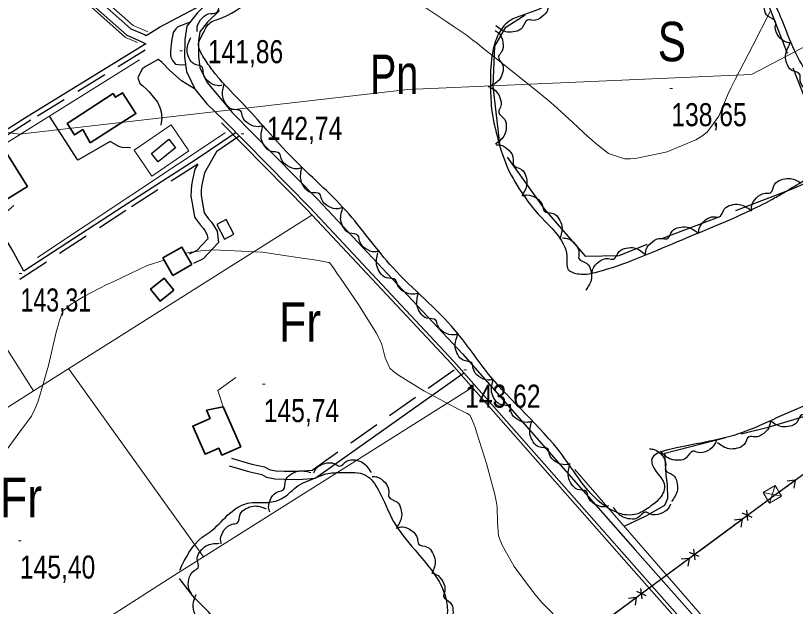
# Model space of a CAD drawing. Extents: x 487425 to 492029, y 4383576 to 4386788.
# Drawn here: x 490246.9 to 490543.1, y 4384620.9 to 4384845.1 of the extents above; entities that cross this region are included whole.
import ezdxf
from ezdxf.enums import TextEntityAlignment as Align

# ---------------------------------------------------------------- set-up
doc = ezdxf.new("R2010")
doc.units = 0
doc.header["$LTSCALE"] = 4
doc.linetypes.add('LONG_DASHED', pattern=[7.5, 6, -1.5])
doc.linetypes.add('MEDIUM_DASHED', pattern=[4.5, 3, -1.5])
for name, color, linetype, lineweight in [('21', 7, 'Continuous', 25), ('24', 7, 'Continuous', 13), ('25', 7, 'LONG_DASHED', 25), ('27', 7, 'Continuous', 25), ('36', 7, 'Continuous', 25), ('38', 7, 'Continuous', 25), ('43', 7, 'Continuous', 25), ('47', 7, 'Continuous', 35), ('51', 7, 'Continuous', 13), ('7', 7, 'Continuous', 13), ('9', 7, 'Continuous', 13)]:
    doc.layers.add(name, color=color, linetype=linetype, lineweight=lineweight)
doc.layers.add('31', color=7, linetype='Continuous')

msp = doc.modelspace()

# ---------------------------------------------------------------- linework, layer by layer
at = {"layer": '21'}
for points in [[(490307.67, 4384794.91), (490301.08, 4384789.58), (490298.44, 4384792.84), (490305.03, 4384798.17)], [(490323.32, 4384765.84), (490326.21, 4384760.3), (490329.76, 4384762.15), (490326.87, 4384767.69)]]:
    msp.add_lwpolyline(points, close=True, dxfattribs=at)
at = {"layer": '24'}
msp.add_lwpolyline([(488954.49, 4384817.11), (489198.5, 4384851.16), (489357.39, 4384873.86), (489601.4, 4384907.91), (489794.34, 4384879.53), (490083.75, 4384822.79), (490248.31, 4384800.09), (490395.85, 4384817.11), (490526.37, 4384822.79), (490764.71, 4384947.63), (491088.16, 4385117.87), (491252.72, 4385202.99), (491256.7, 4385199.2)], dxfattribs=at)
at = {"layer": '25'}
for points in [[(490531.21, 4384853.24), (490556.65, 4384787.93), (490552.67, 4384784.19), (490542.68, 4384779.65), (490484.43, 4384757.33), (490475.95, 4384753.91), (490463.42, 4384753.65), (490447.73, 4384771.84), (490430.93, 4384795.28), (490428.23, 4384818.31), (490428.88, 4384833.53), (490433.1, 4384840.72), (490440.38, 4384845.42)], [(490478, 4384651.36), (490486.07, 4384655.13), (490493.43, 4384659.31), (490494.64, 4384661.93), (490494.43, 4384667.03), (490493.99, 4384670.78), (490493.42, 4384679.03), (490532.66, 4384688.96), (490551.05, 4384694.45), (490564.92, 4384694.63), (490568.66, 4384691.4), (490602.54, 4384688.97), (490619.95, 4384692.74), (490646.59, 4384699.86), (490655.34, 4384692.33), (490665.51, 4384685.48), (490685.57, 4384672.9), (490695.89, 4384662.14), (490705.37, 4384651.02), (490719.6, 4384645.43), (490726.35, 4384639.83)]]:
    msp.add_lwpolyline(points, dxfattribs=at)
at = {"layer": '27'}
for points in [[(490617.37, 4384698.42), (490601.81, 4384693.62), (490591.76, 4384693.65), (490581.71, 4384693.68), (490576.91, 4384694.3), (490571.22, 4384695.74), (490565.38, 4384696.95), (490561.4, 4384697.79), (490559.68, 4384698.32), (490552.49, 4384698.94), (490550.31, 4384698.35), (490522.61, 4384686.74), (490495.9, 4384680.59), (490488.46, 4384676.27), (490488.9, 4384674.24), (490493.38, 4384666.5), (490491.11, 4384661.41), (490488.03, 4384658.87), (490483.15, 4384656.04), (490478.87, 4384655.6), (490473.86, 4384657.12), (490454.42, 4384678.39), (490426.55, 4384709.07), (490413.85, 4384725.6), (490390.23, 4384749.37), (490372.38, 4384771.02), (490352.04, 4384791.1), (490332.69, 4384812.23), (490324.39, 4384821.02), (490321.78, 4384824.26), (490318.42, 4384829.14), (490316.41, 4384834.54), (490317.92, 4384838.06), (490319.65, 4384841.28), (490321.46, 4384842.85), (490323.86, 4384843.74), (490336.48, 4384851.13), (490360.44, 4384865.6), (490386.65, 4384879.1), (490416.32, 4384897.68), (490420.3, 4384899.69), (490426.01, 4384902.52), (490429.62, 4384904.53), (490434.65, 4384907.74), (490437.65, 4384908.93), (490441.55, 4384910.42), (490446.72, 4384906.66), (490453, 4384903.04), (490456.45, 4384900.25), (490467.95, 4384887.4), (490473.91, 4384874.26), (490476.44, 4384868.85), (490475.9, 4384861.13), (490472.06, 4384857.47), (490463.66, 4384855.77), (490455.7, 4384853.84), (490449.32, 4384849.44), (490438.51, 4384844.97), (490434.3, 4384842.96), (490429.94, 4384837.43), (490427.66, 4384828.43), (490427.25, 4384816.89), (490427.97, 4384807.51), (490429.3, 4384801.21), (490433.76, 4384787.33), (490439.88, 4384776.81), (490445.4, 4384769.75), (490455.04, 4384758.25), (490456.23, 4384753.97), (490456.81, 4384748.79), (490460.93, 4384747.06), (490467.91, 4384747.86), (490498.23, 4384759.32), (490526.16, 4384771.3), (490535.17, 4384775.92), (490539.68, 4384778.53), (490555.38, 4384788.38), (490560.34, 4384793.09), (490556.85, 4384802.33), (490547.98, 4384822.07), (490542.69, 4384831.84), (490537.93, 4384843.62), (490531.01, 4384861.41), (490527.97, 4384873.04), (490519.06, 4384879.07), (490516.75, 4384882.98), (490514.9, 4384889.28), (490519.37, 4384907.19), (490528.34, 4384921.18), (490538.42, 4384933.3), (490552.62, 4384941.58)], [(490541.42, 4384834.71), (490539.67, 4384834.99), (490536.67, 4384837.32), (490535.43, 4384840.79), (490535.56, 4384842.84), (490532.65, 4384844.88), (490531.29, 4384847.53), (490531.16, 4384850.56), (490533.52, 4384854.92)], [(490315.89, 4384839.12), (490315.9, 4384840.89), (490317.75, 4384844.21), (490321, 4384845.96), (490323.04, 4384846.14), (490324.61, 4384849.33), (490327.03, 4384851.08), (490330, 4384851.67), (490334.67, 4384850)], [(490449.34, 4384849.42), (490449.09, 4384847.66), (490446.81, 4384844.63), (490443.36, 4384843.33), (490441.31, 4384843.43), (490439.32, 4384840.48), (490436.68, 4384839.07), (490433.67, 4384838.89), (490429.27, 4384841.18)], [(490429.06, 4384839.5), (490430.46, 4384838.42), (490431.98, 4384834.94), (490431.41, 4384831.29), (490430.31, 4384829.55), (490431.9, 4384826.37), (490431.82, 4384823.39), (490430.49, 4384820.67), (490426.33, 4384817.97)], [(490325.23, 4384818.61), (490323.46, 4384818.54), (490320.06, 4384820.22), (490318.15, 4384823.38), (490317.87, 4384825.41), (490314.6, 4384826.83), (490312.74, 4384829.16), (490312.01, 4384832.09), (490313.45, 4384836.84)], [(490551.61, 4384815.56), (490549.83, 4384815.6), (490546.55, 4384817.5), (490544.85, 4384820.78), (490544.71, 4384822.83), (490541.55, 4384824.46), (490539.84, 4384826.9), (490539.3, 4384829.88), (490541.06, 4384834.52)], [(490340.83, 4384803.33), (490339.1, 4384802.96), (490335.47, 4384804.06), (490333.05, 4384806.86), (490332.44, 4384808.81), (490328.99, 4384809.67), (490326.76, 4384811.66), (490325.55, 4384814.43), (490326.19, 4384819.35)], [(490426.88, 4384817.87), (490428.5, 4384817.14), (490430.77, 4384814.1), (490431.04, 4384810.42), (490430.37, 4384808.48), (490432.64, 4384805.74), (490433.25, 4384802.82), (490432.57, 4384799.87), (490429.14, 4384796.29)], [(490355.49, 4384787.33), (490353.76, 4384786.96), (490350.12, 4384788.06), (490347.71, 4384790.85), (490347.1, 4384792.81), (490343.64, 4384793.66), (490341.42, 4384795.65), (490340.21, 4384798.42), (490340.84, 4384803.34)], [(490429.37, 4384796.04), (490431.14, 4384795.92), (490434.34, 4384793.89), (490435.9, 4384790.54), (490435.96, 4384788.49), (490439.06, 4384786.73), (490440.66, 4384784.22), (490441.07, 4384781.22), (490439.13, 4384776.66)], [(490371.12, 4384772.26), (490369.4, 4384771.8), (490365.72, 4384772.71), (490363.16, 4384775.37), (490362.45, 4384777.3), (490358.96, 4384777.97), (490356.63, 4384779.83), (490355.28, 4384782.54), (490355.65, 4384787.48)], [(490526.37, 4384770.9), (490526.4, 4384772.68), (490528.27, 4384775.98), (490531.53, 4384777.71), (490533.57, 4384777.88), (490535.17, 4384781.05), (490537.6, 4384782.79), (490540.57, 4384783.35), (490545.23, 4384781.65)], [(490439.36, 4384776.7), (490441.11, 4384777.03), (490444.71, 4384775.84), (490447.05, 4384772.98), (490447.61, 4384771), (490451.04, 4384770.06), (490453.21, 4384768.01), (490454.35, 4384765.21), (490453.58, 4384760.31)], [(490506.31, 4384762.54), (490506.51, 4384764.3), (490508.71, 4384767.39), (490512.13, 4384768.78), (490514.18, 4384768.74), (490516.1, 4384771.73), (490518.69, 4384773.21), (490521.71, 4384773.47), (490526.16, 4384771.29)], [(490385.15, 4384755.72), (490383.4, 4384755.43), (490379.82, 4384756.69), (490377.54, 4384759.6), (490377.02, 4384761.58), (490373.61, 4384762.59), (490371.47, 4384764.68), (490370.39, 4384767.5), (490371.25, 4384772.39)], [(490486.13, 4384754.55), (490486.4, 4384756.31), (490488.73, 4384759.31), (490492.2, 4384760.56), (490494.25, 4384760.43), (490496.28, 4384763.35), (490498.93, 4384764.71), (490501.96, 4384764.85), (490506.32, 4384762.49)], [(490454.56, 4384760.74), (490456.33, 4384760.55), (490459.44, 4384758.37), (490460.86, 4384754.96), (490460.82, 4384752.91), (490463.84, 4384751.02), (490465.33, 4384748.43), (490465.61, 4384745.42), (490463.47, 4384740.95)], [(490465.76, 4384747.08), (490466.08, 4384748.82), (490468.48, 4384751.76), (490471.99, 4384752.91), (490474.04, 4384752.73), (490476.15, 4384755.59), (490478.84, 4384756.88), (490481.86, 4384756.94), (490486.16, 4384754.46)], [(490399.83, 4384739.78), (490398.11, 4384739.34), (490394.44, 4384740.27), (490391.9, 4384742.95), (490391.2, 4384744.88), (490387.71, 4384745.58), (490385.4, 4384747.47), (490384.07, 4384750.18), (490384.48, 4384755.12)], [(490415.08, 4384724.35), (490413.36, 4384723.92), (490409.69, 4384724.88), (490407.18, 4384727.58), (490406.49, 4384729.52), (490403.01, 4384730.24), (490400.71, 4384732.15), (490399.4, 4384734.87), (490399.86, 4384739.81)], [(490428.15, 4384707.01), (490426.39, 4384706.78), (490422.86, 4384708.16), (490420.68, 4384711.15), (490420.23, 4384713.15), (490416.86, 4384714.28), (490414.8, 4384716.44), (490413.82, 4384719.3), (490414.85, 4384724.15)], [(490442.89, 4384691.07), (490441.15, 4384690.7), (490437.52, 4384691.81), (490435.12, 4384694.62), (490434.52, 4384696.58), (490431.07, 4384697.45), (490428.85, 4384699.45), (490427.66, 4384702.23), (490428.31, 4384707.14)], [(490553.53, 4384699.7), (490553.29, 4384697.95), (490551.04, 4384694.89), (490547.6, 4384693.56), (490545.55, 4384693.64), (490543.58, 4384690.68), (490540.96, 4384689.25), (490537.94, 4384689.05), (490533.52, 4384691.3)], [(490457.49, 4384675.01), (490455.75, 4384674.65), (490452.12, 4384675.76), (490449.72, 4384678.56), (490449.11, 4384680.52), (490445.67, 4384681.39), (490443.45, 4384683.38), (490442.25, 4384686.16), (490442.9, 4384691.07)], [(490533.52, 4384691.3), (490533.28, 4384689.54), (490531.02, 4384686.49), (490527.58, 4384685.17), (490525.52, 4384685.26), (490523.55, 4384682.3), (490520.93, 4384680.88), (490517.91, 4384680.68), (490513.5, 4384682.94)], [(490513.07, 4384684.23), (490512.51, 4384682.54), (490509.72, 4384679.97), (490506.09, 4384679.31), (490504.09, 4384679.78), (490501.6, 4384677.24), (490498.76, 4384676.33), (490495.75, 4384676.7), (490491.84, 4384679.74)], [(490487.69, 4384680.68), (490489.45, 4384680.43), (490492.48, 4384678.17), (490493.8, 4384674.71), (490493.7, 4384672.66), (490496.65, 4384670.68), (490498.06, 4384668.04), (490498.25, 4384665.03), (490495.97, 4384660.63)], [(490360.17, 4384671.63), (490361.06, 4384673.16), (490364.32, 4384675.12), (490368.01, 4384675.02), (490369.87, 4384674.16), (490372.82, 4384676.14), (490375.79, 4384676.45), (490378.65, 4384675.48), (490381.87, 4384671.7)], [(490343.4, 4384656.63), (490342.99, 4384658.36), (490343.98, 4384662.02), (490346.7, 4384664.51), (490348.64, 4384665.18), (490349.4, 4384668.65), (490351.32, 4384670.94), (490354.06, 4384672.22), (490358.99, 4384671.73)], [(490472.13, 4384659), (490470.4, 4384658.62), (490466.76, 4384659.71), (490464.34, 4384662.49), (490463.72, 4384664.45), (490460.27, 4384665.29), (490458.03, 4384667.28), (490456.82, 4384670.04), (490457.43, 4384674.96)], [(490309.21, 4384634.6), (490317.79, 4384647.09), (490320.8, 4384649.18), (490327.41, 4384655.46), (490334.93, 4384660.01), (490338.83, 4384660.37), (490344.15, 4384660.51), (490349.63, 4384662.89), (490354.14, 4384666.63), (490361.42, 4384669.9), (490364.73, 4384671.17), (490371.1, 4384671.67), (490379.8, 4384670.67), (490384.73, 4384664.96), (490390.47, 4384653.09), (490398.46, 4384642.35), (490410.25, 4384624.02), (490410.83, 4384618.17), (490394.73, 4384598.72), (490383.61, 4384592.08), (490376.38, 4384581.23), (490375.3, 4384571.94), (490373.78, 4384566.54), (490369.42, 4384563.33), (490364.85, 4384563.27), (490360.28, 4384565.46), (490349.9, 4384579.66), (490334.29, 4384599.5), (490320.7, 4384618.22), (490315.92, 4384623.03), (490309.12, 4384631.52)], [(490382.33, 4384670.18), (490384.1, 4384670), (490387.22, 4384667.85), (490388.66, 4384664.45), (490388.65, 4384662.4), (490391.68, 4384660.53), (490393.19, 4384657.96), (490393.49, 4384654.95), (490391.39, 4384650.46)], [(490324.99, 4384644.59), (490324.75, 4384646.35), (490326.13, 4384649.89), (490329.1, 4384652.07), (490331.1, 4384652.54), (490332.22, 4384655.91), (490334.37, 4384657.98), (490337.23, 4384658.97), (490342.08, 4384657.96)], [(490495.64, 4384659.69), (490494.83, 4384658.12), (490491.69, 4384655.99), (490487.99, 4384655.89), (490486.09, 4384656.66), (490483.25, 4384654.52), (490480.29, 4384654.05), (490477.39, 4384654.87), (490473.98, 4384658.46)], [(490392.08, 4384650.85), (490393.84, 4384651.05), (490397.35, 4384649.61), (490399.48, 4384646.59), (490399.9, 4384644.58), (490403.25, 4384643.4), (490405.28, 4384641.2), (490406.21, 4384638.33), (490405.1, 4384633.49)], [(490313.72, 4384625.81), (490312.8, 4384627.34), (490312.68, 4384631.13), (490314.54, 4384634.32), (490316.2, 4384635.53), (490315.9, 4384639.07), (490317.06, 4384641.82), (490319.29, 4384643.85), (490324.15, 4384644.84)], [(490404.83, 4384633.57), (490406.53, 4384633.04), (490409.15, 4384630.3), (490409.88, 4384626.68), (490409.46, 4384624.68), (490412.05, 4384622.24), (490413.01, 4384619.41), (490412.7, 4384616.4), (490409.73, 4384612.43)], [(490328.26, 4384607.86), (490326.49, 4384607.69), (490323, 4384609.18), (490320.92, 4384612.22), (490320.52, 4384614.24), (490317.19, 4384615.47), (490315.19, 4384617.69), (490314.3, 4384620.58), (490315.48, 4384625.4)]]:
    msp.add_spline(points, degree=3, dxfattribs=at)
at = {"layer": '36'}
for points in [[(490320.75, 4384850.81), (490315.86, 4384846.11), (490311.96, 4384841.17), (490311.11, 4384835.98), (490311.09, 4384829.32), (490311.85, 4384823.86), (490315.09, 4384817.04), (490319.53, 4384811.61), (490326.04, 4384805.35)], [(490324.37, 4384847.05), (490319.74, 4384842.6), (490316.89, 4384838.99), (490316.33, 4384835.55), (490316.31, 4384829.67), (490316.91, 4384825.38), (490319.54, 4384819.86), (490323.4, 4384815.14), (490329.15, 4384808.37)], [(490329.15, 4384808.37), (490361.7, 4384775.33), (490416.6, 4384716.72), (490482.23, 4384642.36), (490522.57, 4384596.73), (490525, 4384593.45)], [(490326.04, 4384805.35), (490358.58, 4384772.33), (490413.39, 4384713.81), (490478.99, 4384639.49), (490519.21, 4384594.01), (490520.6, 4384592.13)]]:
    msp.add_lwpolyline(points, dxfattribs=at)
at = {"layer": '38', "linetype": 'MEDIUM_DASHED'}
msp.add_line((490323.29, 4384793.64), (490331.8, 4384799.51), dxfattribs=at)
at = {"layer": '38'}
for points in [[(490232.14, 4384890.21), (490248.67, 4384874.4), (490274.12, 4384851.06), (490289.1, 4384837.67), (490294.57, 4384835.34), (490296.35, 4384834.35)], [(490276.07, 4384853.17), (490290.66, 4384840.14), (490295.88, 4384837.91), (490296.44, 4384837.58)], [(490296.44, 4384837.58), (490301.58, 4384840.74), (490310.67, 4384845.51), (490320.75, 4384850.81)], [(490313.13, 4384842.65), (490308.48, 4384840.87), (490307.73, 4384840.12), (490306.67, 4384838.7), (490306.14, 4384835.25), (490305.75, 4384831.73), (490305.67, 4384830), (490305.82, 4384829.33), (490306.49, 4384828.05), (490307.61, 4384826.7), (490309.71, 4384826.39), (490311.47, 4384826.57)], [(490296.35, 4384834.35), (490251.68, 4384806.95), (490204.88, 4384777.47), (490166.64, 4384752.09), (490161.48, 4384748.91), (490158.63, 4384747.75), (490157.86, 4384747.76), (490157.26, 4384747.76), (490156.18, 4384747.76), (490155, 4384748.1), (490154.53, 4384748.43), (490154.16, 4384748.8), (490153.11, 4384749.56), (490151.35, 4384751.4), (490148.9, 4384754.9), (490147.7, 4384757.11), (490145.19, 4384759.55), (490143.22, 4384761.17), (490136.61, 4384764.13), (490131.17, 4384767.57), (490127.12, 4384770.13)], [(490301.06, 4384828.51), (490296.44, 4384825.91), (490294.94, 4384824.86), (490293.35, 4384821.49), (490294.09, 4384819.32), (490295.22, 4384818.49), (490296.64, 4384817.21), (490297.61, 4384816.23), (490300.82, 4384812.32), (490301.64, 4384810.3), (490302.16, 4384808.57), (490302.38, 4384806.24), (490302.07, 4384803.55)], [(490314.78, 4384817.3), (490309.84, 4384820.39), (490305.51, 4384824.31), (490302.44, 4384827.46), (490301.02, 4384828.52)], [(490290.5, 4384794.96), (490287.42, 4384795.04), (490286.07, 4384795.5), (490282.86, 4384797.31), (490270.54, 4384790.22), (490259.76, 4384807)], [(490330.61, 4384800.71), (490315.43, 4384790.5), (490287.79, 4384772.67), (490250.01, 4384748.13)], [(490323.29, 4384793.64), (490318.58, 4384785.41), (490317.82, 4384782.08), (490317.54, 4384780.26), (490317.39, 4384778.57), (490317.32, 4384776.79), (490317.94, 4384773.19), (490318.52, 4384770.23), (490320.09, 4384768.01), (490321.14, 4384766.81), (490321.99, 4384765.63), (490323.42, 4384763.26), (490323.96, 4384759.05), (490318.06, 4384752.75), (490314.42, 4384751.03)], [(490250.01, 4384748.13), (490245.46, 4384756.5), (490241.29, 4384763.38), (490241.14, 4384764.13), (490240.8, 4384766.03), (490241.74, 4384768.34), (490242.69, 4384769.89), (490244.12, 4384771.12), (490246.24, 4384773)], [(490327.99, 4384674.17), (490335.85, 4384671.9), (490340.35, 4384670.91), (490342.14, 4384669.93), (490345.3, 4384669.25), (490348.98, 4384669.16), (490354.45, 4384669.07), (490360.61, 4384669.58), (490417.16, 4384709.53)]]:
    msp.add_lwpolyline(points, dxfattribs=at)
at = {"layer": '38', "linetype": 'MEDIUM_DASHED'}
for points in [[(490296.08, 4384832), (490252.66, 4384805.38), (490205.88, 4384775.91), (490167.64, 4384750.53), (490162.33, 4384747.23), (490158.99, 4384745.82), (490157.85, 4384745.84), (490157.26, 4384745.84), (490155.91, 4384745.84), (490154.17, 4384746.39), (490153.35, 4384747.04), (490152.97, 4384747.41), (490151.91, 4384748.18), (490149.96, 4384750.27), (490147.4, 4384753.97), (490146.27, 4384756.01), (490143.98, 4384758.19), (490142.24, 4384759.57), (490135.73, 4384762.47), (490130.18, 4384766), (490126.13, 4384768.56)], [(490316.05, 4384788.78), (490288.76, 4384771.16), (490235.12, 4384736.31), (490222.92, 4384728.57)], [(490316.05, 4384788.78), (490314.94, 4384786.83), (490314.02, 4384782.81), (490313.7, 4384780.73), (490313.53, 4384778.82), (490313.44, 4384776.53), (490314.14, 4384772.48), (490314.89, 4384768.67), (490317.05, 4384765.61), (490318.11, 4384764.41), (490318.76, 4384763.5), (490319.69, 4384761.96), (490319.89, 4384760.37), (490315.74, 4384755.93), (490312.77, 4384754.53)], [(490328.84, 4384677.12), (490336.61, 4384674.88), (490341.44, 4384673.82), (490343.22, 4384672.84), (490345.66, 4384672.31), (490349.04, 4384672.23), (490354.35, 4384672.14), (490359.52, 4384672.57), (490415.12, 4384711.84)]]:
    msp.add_lwpolyline(points, dxfattribs=at)
at = {"layer": '43', "lineweight": 13}
for p, q in [((490533.25, 4384660.09), (490535.35, 4384666.8)), ((490530.85, 4384664.12), (490537.75, 4384662.77))]:
    msp.add_line(p, q, dxfattribs=at)
at = {"layer": '43'}
for p, q in [((490542.96, 4384668.75), (490539.97, 4384668.43)), ((490542.96, 4384668.75), (490542.49, 4384665.79)), ((490526.66, 4384654.63), (490522.99, 4384656.23)), ((490525.05, 4384653.44), (490524.6, 4384657.42)), ((490506.66, 4384642.02), (490522.75, 4384653.9)), ((490522.81, 4384653.95), (490519.82, 4384653.61)), ((490522.81, 4384653.95), (490522.36, 4384650.99)), ((490506.55, 4384639.78), (490502.88, 4384641.37)), ((490504.94, 4384638.59), (490504.49, 4384642.56)), ((490486.56, 4384627.16), (490502.64, 4384639.05)), ((490502.7, 4384639.1), (490499.72, 4384638.76)), ((490502.7, 4384639.1), (490502.25, 4384636.13)), ((490486.44, 4384624.93), (490482.77, 4384626.52)), ((490484.83, 4384623.74), (490484.38, 4384627.71)), ((490466.45, 4384612.31), (490482.54, 4384624.19)), ((490482.59, 4384624.25), (490479.61, 4384623.91)), ((490482.59, 4384624.25), (490482.14, 4384621.28))]:
    msp.add_line(p, q, dxfattribs=at)
for points in [[(489809.89, 4384125.9), (490053.43, 4384305.98), (490295.56, 4384486.1), (490534.15, 4384662.33), (490743.89, 4384815.26), (490986.91, 4384995.23), (491244.37, 4385186.39)], [(490526.77, 4384656.87), (490534.15, 4384662.33), (490542.89, 4384668.7)]]:
    msp.add_lwpolyline(points, dxfattribs=at)
at = {"layer": '43', "lineweight": 13}
msp.add_lwpolyline([(490533.25, 4384660.09), (490530.85, 4384664.12), (490535.35, 4384666.8), (490537.75, 4384662.77)], close=True, dxfattribs=at)
at = {"layer": '47'}
for points in [[(490275.21, 4384796.8), (490292.56, 4384807.92), (490287.47, 4384815.86), (490284.79, 4384814.15), (490283.9, 4384815.52), (490266.48, 4384804.21), (490269.3, 4384799.85), (490272.38, 4384801.85)], [(490242.28, 4384794.8), (490251.39, 4384780.31), (490242.78, 4384774.89), (490237.89, 4384782.64), (490240.18, 4384784.1), (490236.19, 4384790.33)], [(490313.83, 4384750.65), (490306.63, 4384746.52), (490302.82, 4384753.16), (490310.02, 4384757.29)], [(490306.98, 4384740.85), (490301.75, 4384736.73), (490298.13, 4384741.33), (490303.36, 4384745.45)], [(490325.66, 4384696.63), (490332.37, 4384681.46), (490325.24, 4384678.31), (490324.07, 4384680.95), (490318.87, 4384678.66), (490314.16, 4384689.32), (490320.77, 4384692.25), (490319.39, 4384695.34)]]:
    msp.add_lwpolyline(points, close=True, dxfattribs=at)
at = {"layer": '51'}
for p, q in [((490326.5, 4384800.62), (490255.2, 4384753.3)), ((490233.93, 4384733.57), (490253.66, 4384702.71)), ((490318.25, 4384639.67), (490267.01, 4384711.17)), ((490526.62, 4384595.35), (490459.34, 4384672.84))]:
    msp.add_line(p, q, dxfattribs=at)
for points in [[(490232.51, 4384888.56), (490248.02, 4384873.71), (490273.48, 4384850.36), (490288.58, 4384836.86), (490293.16, 4384834.91)], [(490279.06, 4384852.54), (490291.48, 4384841.43), (490296.57, 4384839.26), (490297.12, 4384838.94)], [(490293.97, 4384828.31), (490202.7, 4384771.46), (490166.71, 4384748.1), (490064.7, 4384684.22), (490001.36, 4384641.75), (489887.58, 4384572.63)], [(490325.07, 4384804.39), (490357.6, 4384771.39), (490412.38, 4384712.89), (490477.97, 4384638.59), (490518.15, 4384593.15), (490519.77, 4384590.97)], [(490359.44, 4384769.43), (490265.65, 4384710.31), (490204.98, 4384671.82)], [(490325.66, 4384696.63), (490323.66, 4384702.86), (490330.57, 4384707.71)], [(489978.9, 4384421.96), (490088.78, 4384491.9), (490196.29, 4384561.76), (490306.27, 4384632.13), (490420.33, 4384703.9)]]:
    msp.add_lwpolyline(points, dxfattribs=at)
msp.add_lwpolyline([(490291.92, 4384794.05), (490306, 4384803.65), (490312.69, 4384793.84), (490298.61, 4384784.24)], close=True, dxfattribs=at)
at = {"layer": '7'}
for p, q in [((490309.23, 4384831.72), (490310.23, 4384831.72)), ((490495.43, 4384817.51), (490496.43, 4384817.51)), ((490332.6, 4384800.3), (490333.6, 4384800.3)), ((490248.24, 4384747.17), (490249.24, 4384747.17)), ((490417.13, 4384710.67), (490418.13, 4384710.67)), ((490340.64, 4384705.2), (490341.64, 4384705.2)), ((490248.01, 4384645.8), (490249.01, 4384645.8))]:
    msp.add_line(p, q, dxfattribs=at)
at = {"layer": '9'}
for points in [[(490398.08, 4384851.18), (490410.65, 4384842.78), (490413.05, 4384841.17), (490414.98, 4384839.88), (490418.05, 4384837.84), (490418.05, 4384837.84), (490418.05, 4384837.84), (490418.05, 4384837.84), (490418.05, 4384837.84), (490420.55, 4384835.86), (490422.13, 4384834.61), (490424.1, 4384833.06), (490434.4, 4384824.95), (490445.9, 4384815.68), (490448.62, 4384813.4), (490451.14, 4384811.25), (490458.56, 4384804.54), (490464.35, 4384799.15), (490465.83, 4384797.83), (490467.27, 4384796.59), (490472.04, 4384792.75), (490478.16, 4384790.82), (490480.44, 4384790.79), (490482.99, 4384790.98), (490494.33, 4384793.46), (490505.25, 4384797.91), (490507.54, 4384799.34), (490509.51, 4384800.85), (490513.95, 4384807), (490517.34, 4384815.13), (490518.65, 4384817.89), (490520.12, 4384820.88), (490526.74, 4384833.48), (490533.53, 4384846.68)], [(490311.44, 4384754.81), (490312.55, 4384755.16), (490317.23, 4384755.86), (490322.06, 4384756.26), (490340.69, 4384755.3), (490356.45, 4384752.98), (490359.46, 4384752.52), (490361.89, 4384752.15), (490365.78, 4384751.47), (490365.87, 4384751.36), (490365.9, 4384751.35), (490365.93, 4384751.34), (490366.05, 4384751.37), (490367.82, 4384748.96), (490368.9, 4384747.42), (490370.23, 4384745.5), (490377.12, 4384735.41), (490383.86, 4384724.67), (490385.09, 4384722.34), (490386.04, 4384720.28), (490387.19, 4384715.2), (490389.06, 4384711.29), (490390.47, 4384709.99), (490392.27, 4384708.58), (490401.99, 4384702.69), (490411.91, 4384697.42), (490413.84, 4384696.41), (490415.41, 4384695.59), (490418.1, 4384694.26), (490418.53, 4384694.08), (490418.68, 4384693.99), (490418.84, 4384693.88), (490419.5, 4384693.35), (490420.9, 4384690.17), (490421.52, 4384688.38), (490422.25, 4384686.21), (490425.71, 4384675.12), (490428.86, 4384663.38), (490429.38, 4384660.8), (490429.75, 4384658.51), (490429.85, 4384652.66), (490430.3, 4384647.7), (490430.89, 4384645.97), (490431.7, 4384644.08), (490436.3, 4384635.98), (490442.77, 4384627.1), (490444.74, 4384624.71), (490446.79, 4384622.37), (490454.85, 4384614.18)], [(490241.64, 4384677.78), (490247.73, 4384686.08), (490252.91, 4384693.04), (490254.2, 4384695.72), (490255.43, 4384698.72), (490259.34, 4384712.26), (490262.35, 4384724.99), (490263, 4384727.48), (490263.57, 4384729.52), (490264.99, 4384733.13), (490265.8, 4384733.77), (490265.99, 4384733.93), (490266.17, 4384734.09), (490266.67, 4384734.59), (490267.83, 4384735.44), (490268.41, 4384735.82), (490269.11, 4384736.26), (490272.58, 4384738.33), (490278.87, 4384741.66), (490281.34, 4384742.88), (490284.13, 4384744.24), (490296.84, 4384750.22), (490303.34, 4384752.26)]]:
    msp.add_lwpolyline(points, dxfattribs=at)

# ---------------------------------------------------------------- texts
at = {"layer": '31'}
for s, width, p in [('S', 0.8, (490496.14, 4384827.78)), ('Pn', 0.75, (490390.66, 4384815.33)), ('Fr', 0.85, (490354.91, 4384721.31)), ('Fr', 0.85, (490248.94, 4384654.73))]:
    msp.add_text(s, height=15, dxfattribs=dict(at, width=width)).set_placement(p, align=Align.CENTER)
at = {"layer": '7'}
for s, width, p in [('141,86', 0.8, (490319.89, 4384827.06)), ('138,65', 0.8, (490495.93, 4384803.14)), ('142,74', 0.8, (490342.34, 4384797.96)), ('143,31', 0.75, (490248.74, 4384732.8)), ('143,62', 0.8, (490417.63, 4384696.3)), ('145,74', 0.8, (490341.14, 4384690.83)), ('145,40', 0.8, (490248.51, 4384631.43))]:
    msp.add_text(s, height=8.75, dxfattribs=dict(at, width=width)).set_placement(p)

doc.saveas('drawing.dxf')
